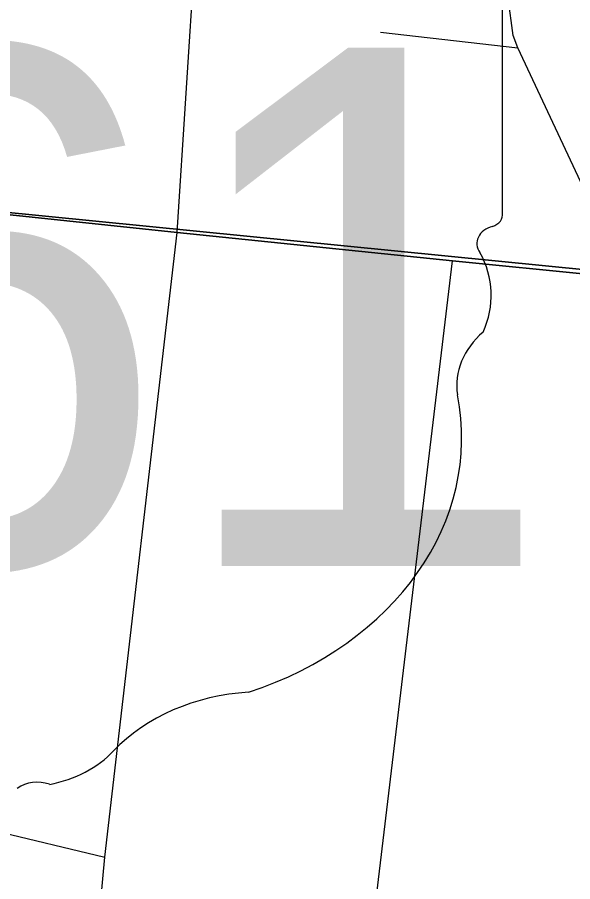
# Model space of a CAD drawing. Extents: x 0 to 34, y 0 to 22.
# Drawn here: x 2.2605 to 2.3312, y 17.9903 to 18.1003 of the extents above; entities that cross this region are included whole.
import ezdxf

# ---------------------------------------------------------------- set-up
doc = ezdxf.new("R2010")
doc.units = 0
for name, color, linetype in [('GM_X_City_Street', 7, 'Continuous'), ('GM_X_County_Road', 7, 'Continuous'), ('GM_X_Section', 7, 'Continuous'), ('GM_X_State_Route', 7, 'Continuous'), ('GM_X_State_Shield', 7, 'Continuous')]:
    doc.layers.add(name, color=color, linetype=linetype)

msp = doc.modelspace()

# ---------------------------------------------------------------- linework, layer by layer
at = {"layer": 'GM_X_City_Street'}
for p, q in [((2.30678, 18.09839), (2.32425, 18.09638)), ((2.30406, 17.97013), (2.31593, 18.06928))]:
    msp.add_line(p, q, dxfattribs=at)
for points in [[(2.2631, 17.90031), (2.26454, 17.91584), (2.2717, 17.99349), (2.28091, 18.07289), (2.28548, 18.14382), (2.28924, 18.1849), (2.29434, 18.24262), (2.30371, 18.32473)], [(2.338, 18.0671), (2.32425, 18.09638), (2.32366, 18.09796), (2.32302, 18.10273), (2.32632, 18.13739), (2.33051, 18.18143), (2.33602, 18.2394), (2.33696, 18.24924), (2.34189, 18.30113), (2.34388, 18.32208)], [(2.22901, 17.99913), (2.24446, 17.99904), (2.25752, 17.99685), (2.2717, 17.99349)]]:
    msp.add_lwpolyline(points, dxfattribs=at)
at = {"layer": 'GM_X_County_Road'}
for p, q in [((2.23768, 18.0775), (2.28091, 18.07289)), ((2.28091, 18.07289), (2.31593, 18.06928)), ((2.31593, 18.06928), (2.338, 18.0671))]:
    msp.add_line(p, q, dxfattribs=at)
at = {"layer": 'GM_X_Section'}
for points in [[(2.28405, 18.58331), (2.79274, 18.52978), (2.7454, 18.02721), (2.23892, 18.07747)], [(2.23892, 18.07747), (2.7454, 18.02721), (2.69316, 17.52707), (2.18871, 17.57504)]]:
    msp.add_lwpolyline(points, close=True, dxfattribs=at)
at = {"layer": 'GM_X_State_Route'}
for p, q in [((2.28091, 18.07289), (2.23768, 18.0775)), ((2.31593, 18.06928), (2.28091, 18.07289)), ((2.338, 18.0671), (2.31593, 18.06928))]:
    msp.add_line(p, q, dxfattribs=at)
at = {"layer": 'GM_X_State_Shield'}
for p, q in [((2.32231, 18.07536), (2.32231, 18.1277)), ((2.32229, 18.07537), (2.32231, 18.07536))]:
    msp.add_line(p, q, dxfattribs=at)
for centre, major_axis, start_param, end_param in [((2.32035, 18.07516), (0.00196, 0), 5.05454, 6.418171), ((2.32188, 18.07151), (0.00284, 0), 1.883978, 3.671073), ((2.30382, 18.0649), (0.01704, 0), 5.934695, 6.695948), ((2.32888, 18.05345), (0.0124, 0), 2.387724, 3.262537), ((2.27339, 18.04679), (0.04371, 0), 5.101752, 6.440018), ((2.29182, 17.99535), (0.02394, 0), 1.647645, 2.488434), ((2.26149, 18.01374), (0.01412, 0), 4.937069, 5.64225), ((2.2631, 17.99999), (0.00376, 0), 1.147584, 2.315152)]:
    msp.add_ellipse(centre, major_axis=major_axis, ratio=0.8, start_param=start_param, end_param=end_param, dxfattribs=at)

# ---------------------------------------------------------------- texts
msp.add_text('561', height=0.065918, dxfattribs=at).set_placement((2.1818, 18.03049))

doc.saveas('drawing.dxf')
